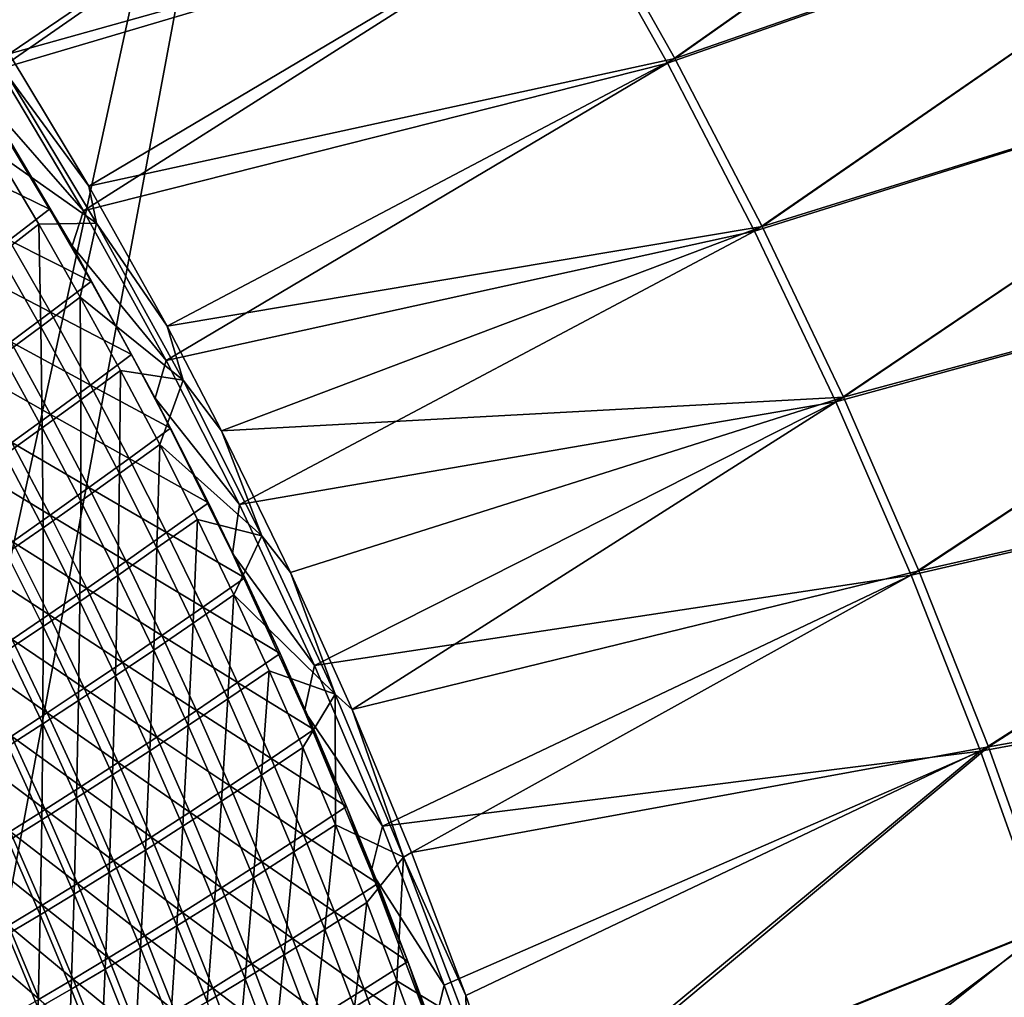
# Model space of a CAD drawing. Header units: metres. Extents: x 0 to 1400, y -1400 to 0.
# Tile 350 of 355: x 1256 to 1343, y -341 to -255. Entities that reach past the tile are written whole.
import ezdxf

# ---------------------------------------------------------------- set-up
doc = ezdxf.new("R2010")
doc.units = ezdxf.units.M

msp = doc.modelspace()

# ---------------------------------------------------------------- linework, layer by layer
at = {"layer": 'None'}
for points in [[(1313.268799, -258.743652), (1368.600464, -219.725891), (1305.071411, -244.210526)], [(1305.706421, -243.763443, -3), (1368.600464, -219.725693, -3), (1313.915161, -258.311951, -3)], [(1372.559448, -237.927948), (1368.600464, -219.725891), (1313.268799, -258.743652)], [(1368.600464, -219.725693, -3), (1372.559448, -237.927734, -3), (1313.915161, -258.311951, -3)], [(1245.369995, -245.697906, -29.54335), (1254.230103, -259.267792, -29.543425), (1296.36499, -229.976486)], [(1247.578247, -246.293869, -32.12851), (1296.988281, -229.514313, -3), (1255.138428, -257.906708, -32.128574)], [(1254.230103, -259.267792, -29.543425), (1305.071411, -244.210526), (1296.36499, -229.976486)], [(1296.988281, -229.514313, -3), (1305.706421, -243.763443, -3), (1255.138428, -257.906708, -32.128574)], [(1320.952881, -273.554596), (1372.559448, -237.927948), (1313.268799, -258.743652)], [(1313.915161, -258.311951, -3), (1372.559448, -237.927734, -3), (1321.610474, -273.138519, -3)], [(1376.164429, -256.2034), (1372.559448, -237.927948), (1320.952881, -273.554596)], [(1372.559448, -237.927734, -3), (1376.164429, -256.203186, -3), (1321.610474, -273.138519, -3)], [(1254.230103, -259.267792, -29.543425), (1261.716064, -271.749847, -29.543488), (1305.071411, -244.210526)], [(1255.138428, -257.906708, -32.128574), (1305.706421, -243.763443, -3), (1262.184326, -269.580231, -32.128632)], [(1261.716064, -271.749847, -29.543488), (1313.268799, -258.743652), (1305.071411, -244.210526)], [(1305.706421, -243.763443, -3), (1313.915161, -258.311951, -3), (1262.184326, -269.580231, -32.128632)], [(1328.121094, -288.62204), (1376.164429, -256.2034), (1320.952881, -273.554596)], [(1321.610474, -273.138519, -3), (1376.164429, -256.203186, -3), (1328.789307, -288.221924, -3)], [(1379.414063, -274.54538), (1376.164429, -256.2034), (1328.121094, -288.62204)], [(1376.164429, -256.203186, -3), (1379.414063, -274.545135, -3), (1328.789307, -288.221924, -3)], [(1255.138428, -257.906708, -32.128574), (1262.184326, -269.580231, -32.128632), (1254.999268, -259.780945, -32.845287)], [(1261.716064, -271.749847, -29.543488), (1269.01709, -284.976013, -29.54355), (1313.268799, -258.743652)], [(1262.184326, -269.580231, -32.128632), (1313.915161, -258.311951, -3), (1269.092407, -281.945984, -32.128689)], [(1269.01709, -284.976013, -29.54355), (1320.952881, -273.554596), (1313.268799, -258.743652)], [(1313.915161, -258.311951, -3), (1321.610474, -273.138519, -3), (1269.092407, -281.945984, -32.128689)], [(1261.716064, -271.749847, -29.543488), (1254.230103, -259.267792, -29.543425), (1252.891235, -261.708344, -30.944248)], [(1254.999268, -259.780945, -32.845287), (1262.865845, -272.860382, -32.845219), (1253.969482, -266.604218, -60.627647)], [(1254.999268, -259.780945, -32.845287), (1262.184326, -269.580231, -32.128632), (1262.865845, -272.860382, -32.845219)], [(1252.891235, -261.708344, -30.944248), (1254.92395, -265.283264, -32.35424), (1260.705933, -274.861633, -30.942139)], [(1260.705933, -274.861633, -30.942139), (1261.716064, -271.749847, -29.543488), (1252.891235, -261.708344, -30.944248)], [(1258.712036, -271.607025, -32.354084), (1254.92395, -265.283264, -32.35424), (1251.385498, -268.064911, -60.153053)], [(1254.92395, -265.283264, -32.35424), (1258.712036, -271.607025, -32.354084), (1260.705933, -274.861633, -30.942139)], [(1253.969482, -266.604218, -60.627647), (1262.865845, -272.860382, -32.845219), (1257.757935, -272.953796, -60.628231)], [(1254.299072, -275.602051, -88.443085), (1253.969482, -266.604218, -60.627647), (1257.757935, -272.953796, -60.628231)], [(1251.385498, -268.064911, -60.153053), (1255.144043, -274.359406, -60.153667), (1258.712036, -271.607025, -32.354084)], [(1262.184326, -269.580231, -32.128632), (1269.092407, -281.945984, -32.128689), (1262.865845, -272.860382, -32.845219)], [(1258.712036, -271.607025, -32.354084), (1255.144043, -274.359406, -60.153667), (1262.387451, -277.995605, -32.35392)], [(1260.705933, -274.861633, -30.942139), (1258.712036, -271.607025, -32.354084), (1262.387451, -277.995605, -32.35392)], [(1269.01709, -284.976013, -29.54355), (1261.716064, -271.749847, -29.543488), (1260.705933, -274.861633, -30.942139)], [(1262.865845, -272.860382, -32.845219), (1261.432373, -279.369904, -60.628849), (1257.757935, -272.953796, -60.628231)], [(1262.865845, -272.860382, -32.845219), (1270.508057, -286.695801, -32.8452), (1261.432373, -279.369904, -60.628849)], [(1262.865845, -272.860382, -32.845219), (1269.092407, -281.945984, -32.128689), (1270.508057, -286.695801, -32.8452)], [(1257.946045, -281.987244, -88.444565), (1254.299072, -275.602051, -88.443085), (1257.757935, -272.953796, -60.628231)], [(1257.757935, -272.953796, -60.628231), (1261.432373, -279.369904, -60.628849), (1257.946045, -281.987244, -88.444565)], [(1269.01709, -284.976013, -29.54355), (1275.474487, -297.687073, -29.543606), (1320.952881, -273.554596)], [(1269.092407, -281.945984, -32.128689), (1321.610474, -273.138519, -3), (1273.905762, -291.178467, -32.128731)], [(1321.610474, -273.138519, -3), (1328.789307, -288.221924, -3), (1273.905762, -291.178467, -32.128731)], [(1275.474487, -297.687073, -29.543606), (1328.121094, -288.62204), (1320.952881, -273.554596)], [(1258.789917, -280.718658, -60.154316), (1255.144043, -274.359406, -60.153667), (1251.682129, -277.005951, -87.981163)], [(1262.387451, -277.995605, -32.35392), (1255.144043, -274.359406, -60.153667), (1258.789917, -280.718658, -60.154316)], [(1334.771851, -303.924927), (1379.414063, -274.54538), (1328.121094, -288.62204)], [(1328.789307, -288.221924, -3), (1379.414063, -274.545135, -3), (1335.450562, -303.540985, -3)], [(1382.307129, -292.946991), (1379.414063, -274.54538), (1334.771851, -303.924927)], [(1379.414063, -274.545135, -3), (1382.307129, -292.946716, -3), (1335.450562, -303.540985, -3)], [(1268.027344, -288.297638, -30.940975), (1260.705933, -274.861633, -30.942139), (1265.949707, -284.446503, -32.353748)], [(1260.705933, -274.861633, -30.942139), (1262.387451, -277.995605, -32.35392), (1265.949707, -284.446503, -32.353748)], [(1268.027344, -288.297638, -30.940975), (1269.01709, -284.976013, -29.54355), (1260.705933, -274.861633, -30.942139)], [(1254.564087, -284.499451, -116.297417), (1254.299072, -275.602051, -88.443085), (1257.946045, -281.987244, -88.444565)], [(1258.789917, -280.718658, -60.154316), (1251.682129, -277.005951, -87.981163), (1255.300293, -283.334076, -87.98288)], [(1265.949707, -284.446503, -32.353748), (1262.387451, -277.995605, -32.35392), (1258.789917, -280.718658, -60.154316)], [(1261.432373, -279.369904, -60.628849), (1261.478638, -288.436493, -88.446129), (1257.946045, -281.987244, -88.444565)], [(1270.508057, -286.695801, -32.8452), (1264.992554, -285.85025, -60.629501), (1261.432373, -279.369904, -60.628849)], [(1261.432373, -279.369904, -60.628849), (1264.992554, -285.85025, -60.629501), (1261.478638, -288.436493, -88.446129)], [(1262.322754, -287.140106, -60.155003), (1258.789917, -280.718658, -60.154316), (1255.300293, -283.334076, -87.98288)], [(1265.949707, -284.446503, -32.353748), (1258.789917, -280.718658, -60.154316), (1262.322754, -287.140106, -60.155003)], [(1258.071167, -290.916046, -116.29966), (1254.564087, -284.499451, -116.297417), (1257.946045, -281.987244, -88.444565)], [(1257.946045, -281.987244, -88.444565), (1261.478638, -288.436493, -88.446129), (1258.071167, -290.916046, -116.29966)], [(1269.092407, -281.945984, -32.128689), (1273.905762, -291.178467, -32.128731), (1270.508057, -286.695801, -32.8452)], [(1258.805664, -289.724304, -87.984688), (1255.300293, -283.334076, -87.98288), (1251.915771, -285.845367, -115.848534)], [(1262.322754, -287.140106, -60.155003), (1255.300293, -283.334076, -87.98288), (1258.805664, -289.724304, -87.984688)], [(1254.768677, -293.291565, -144.185211), (1254.564087, -284.499451, -116.297417), (1258.071167, -290.916046, -116.29966)], [(1269.398438, -290.957184, -32.353573), (1265.949707, -284.446503, -32.353748), (1262.322754, -287.140106, -60.155003)], [(1268.027344, -288.297638, -30.940975), (1265.949707, -284.446503, -32.353748), (1269.398438, -290.957184, -32.353573)], [(1275.474487, -297.687073, -29.543606), (1269.01709, -284.976013, -29.54355), (1268.027344, -288.297638, -30.940975)], [(1251.915771, -285.845367, -115.848534), (1255.395386, -292.20282, -115.851189), (1258.805664, -289.724304, -87.984688)], [(1264.992554, -285.85025, -60.629501), (1264.896729, -294.947571, -88.447762), (1261.478638, -288.436493, -88.446129)], [(1264.992554, -285.85025, -60.629501), (1268.437866, -292.392487, -60.630188), (1264.896729, -294.947571, -88.447762)], [(1264.992554, -285.85025, -60.629501), (1270.508057, -286.695801, -32.8452), (1268.437866, -292.392487, -60.630188)], [(1270.508057, -286.695801, -32.8452), (1277.460815, -300.445709, -32.845211), (1268.437866, -292.392487, -60.630188)], [(1270.508057, -286.695801, -32.8452), (1273.905762, -291.178467, -32.128731), (1277.460815, -300.445709, -32.845211)], [(1265.741943, -293.621307, -60.155724), (1262.322754, -287.140106, -60.155003), (1258.805664, -289.724304, -87.984688)], [(1269.398438, -290.957184, -32.353573), (1262.322754, -287.140106, -60.155003), (1265.741943, -293.621307, -60.155724)], [(1261.478638, -288.436493, -88.446129), (1261.463867, -297.394257, -116.302017), (1258.071167, -290.916046, -116.29966)], [(1261.478638, -288.436493, -88.446129), (1264.896729, -294.947571, -88.447762), (1261.463867, -297.394257, -116.302017)], [(1274.863037, -301.990784, -30.940638), (1268.027344, -288.297638, -30.940975), (1272.733398, -297.525177, -32.353394)], [(1272.733398, -297.525177, -32.353394), (1268.027344, -288.297638, -30.940975), (1269.398438, -290.957184, -32.353573)], [(1274.863037, -301.990784, -30.940638), (1275.474487, -297.687073, -29.543606), (1268.027344, -288.297638, -30.940975)], [(1273.905762, -291.178467, -32.128731), (1328.789307, -288.221924, -3), (1279.98938, -303.683228, -32.128784)], [(1328.789307, -288.221924, -3), (1285.418091, -315.757507, -32.128834), (1279.98938, -303.683228, -32.128784)], [(1328.789307, -288.221924, -3), (1335.450562, -303.540985, -3), (1285.418091, -315.757507, -32.128834)], [(1275.474487, -297.687073, -29.543606), (1282.092529, -311.887848, -29.543665), (1328.121094, -288.62204)], [(1282.092529, -311.887848, -29.543665), (1334.771851, -303.924927), (1328.121094, -288.62204)], [(1258.805664, -289.724304, -87.984688), (1255.395386, -292.20282, -115.851189), (1262.19751, -296.174133, -87.986572)], [(1265.741943, -293.621307, -60.155724), (1258.805664, -289.724304, -87.984688), (1262.19751, -296.174133, -87.986572)], [(1258.137695, -299.735626, -144.188065), (1254.768677, -293.291565, -144.185211), (1258.071167, -290.916046, -116.29966)], [(1258.071167, -290.916046, -116.29966), (1261.463867, -297.394257, -116.302017), (1258.137695, -299.735626, -144.188065)], [(1272.733398, -297.525177, -32.353394), (1269.398438, -290.957184, -32.353573), (1265.741943, -293.621307, -60.155724)], [(1273.905762, -291.178467, -32.128731), (1279.98938, -303.683228, -32.128784), (1277.460815, -300.445709, -32.845211)], [(1258.761963, -298.61969, -115.853958), (1255.395386, -292.20282, -115.851189), (1252.090576, -294.578217, -143.750336)], [(1262.19751, -296.174133, -87.986572), (1255.395386, -292.20282, -115.851189), (1258.761963, -298.61969, -115.853958)], [(1264.896729, -294.947571, -88.447762), (1268.437866, -292.392487, -60.630188), (1268.200317, -301.518005, -88.449478)], [(1268.200317, -301.518005, -88.449478), (1268.437866, -292.392487, -60.630188), (1271.768555, -298.994232, -60.630905)], [(1268.437866, -292.392487, -60.630188), (1277.460815, -300.445709, -32.845211), (1271.768555, -298.994232, -60.630905)], [(1258.137695, -299.735626, -144.188065), (1254.916992, -301.97467, -172.098923), (1254.768677, -293.291565, -144.185211)], [(1269.047485, -300.159729, -60.156479), (1265.741943, -293.621307, -60.155724), (1262.19751, -296.174133, -87.986572)], [(1272.733398, -297.525177, -32.353394), (1265.741943, -293.621307, -60.155724), (1269.047485, -300.159729, -60.156479)], [(1340.905518, -319.442322), (1382.307129, -292.946991), (1334.771851, -303.924927)], [(1335.450562, -303.540985, -3), (1382.307129, -292.946716, -3), (1341.594238, -319.07486, -3)], [(1384.842529, -311.401276), (1382.307129, -292.946991), (1340.905518, -319.442322)], [(1382.307129, -292.946716, -3), (1384.842529, -311.40097, -3), (1341.594238, -319.07486, -3)], [(1252.090576, -294.578217, -143.750336), (1255.433472, -300.960907, -143.753723), (1258.761963, -298.61969, -115.853958)], [(1261.463867, -297.394257, -116.302017), (1264.896729, -294.947571, -88.447762), (1264.74231, -303.931702, -116.304474)], [(1264.74231, -303.931702, -116.304474), (1264.896729, -294.947571, -88.447762), (1268.200317, -301.518005, -88.449478)], [(1265.475952, -302.681061, -87.988548), (1262.19751, -296.174133, -87.986572), (1258.761963, -298.61969, -115.853958)], [(1269.047485, -300.159729, -60.156479), (1262.19751, -296.174133, -87.986572), (1265.475952, -302.681061, -87.988548)], [(1258.137695, -299.735626, -144.188065), (1261.463867, -297.394257, -116.302017), (1261.392822, -306.238739, -144.19104)], [(1261.392822, -306.238739, -144.19104), (1261.463867, -297.394257, -116.302017), (1264.74231, -303.931702, -116.304474)], [(1275.954468, -304.148041, -32.35321), (1272.733398, -297.525177, -32.353394), (1269.047485, -300.159729, -60.156479)], [(1275.954468, -304.148041, -32.35321), (1274.863037, -301.990784, -30.940638), (1272.733398, -297.525177, -32.353394)], [(1282.092529, -311.887848, -29.543665), (1275.474487, -297.687073, -29.543606), (1274.863037, -301.990784, -30.940638)], [(1255.433472, -300.960907, -143.753723), (1262.015259, -305.093536, -115.856857), (1258.761963, -298.61969, -115.853958)], [(1258.761963, -298.61969, -115.853958), (1262.015259, -305.093536, -115.856857), (1265.475952, -302.681061, -87.988548)], [(1254.916992, -301.97467, -172.098923), (1258.137695, -299.735626, -144.188065), (1258.150391, -308.442566, -172.10231)], [(1258.150391, -308.442566, -172.10231), (1258.137695, -299.735626, -144.188065), (1261.392822, -306.238739, -144.19104)], [(1268.200317, -301.518005, -88.449478), (1271.768555, -298.994232, -60.630905), (1271.389648, -308.145447, -88.451263)], [(1271.768555, -298.994232, -60.630905), (1274.984863, -305.653107, -60.631657), (1271.389648, -308.145447, -88.451263)], [(1271.768555, -298.994232, -60.630905), (1277.460815, -300.445709, -32.845211), (1274.984863, -305.653107, -60.631657)], [(1272.23938, -306.75293, -60.157265), (1269.047485, -300.159729, -60.156479), (1265.475952, -302.681061, -87.988548)], [(1275.954468, -304.148041, -32.35321), (1269.047485, -300.159729, -60.156479), (1272.23938, -306.75293, -60.157265)], [(1277.460815, -300.445709, -32.845211), (1283.915649, -314.420135, -32.845196), (1274.984863, -305.653107, -60.631657)], [(1277.460815, -300.445709, -32.845211), (1279.98938, -303.683228, -32.128784), (1283.915649, -314.420135, -32.845196)], [(1258.663452, -307.400391, -143.757233), (1255.433472, -300.960907, -143.753723), (1252.210815, -303.200378, -171.678253)], [(1262.015259, -305.093536, -115.856857), (1255.433472, -300.960907, -143.753723), (1258.663452, -307.400391, -143.757233)], [(1267.90686, -310.52597, -116.307037), (1264.74231, -303.931702, -116.304474), (1268.200317, -301.518005, -88.449478)], [(1268.200317, -301.518005, -88.449478), (1271.389648, -308.145447, -88.451263), (1267.90686, -310.52597, -116.307037)], [(1255.012695, -310.546814, -200.035034), (1254.916992, -301.97467, -172.098923), (1258.150391, -308.442566, -172.10231)], [(1281.220947, -315.918579, -30.941008), (1274.863037, -301.990784, -30.940638), (1279.061646, -310.823273, -32.353024)], [(1274.863037, -301.990784, -30.940638), (1275.954468, -304.148041, -32.35321), (1279.061646, -310.823273, -32.353024)], [(1281.220947, -315.918579, -30.941008), (1282.092529, -311.887848, -29.543665), (1274.863037, -301.990784, -30.940638)], [(1252.210815, -303.200378, -171.678253), (1255.418945, -309.604614, -171.682266), (1258.663452, -307.400391, -143.757233)], [(1262.015259, -305.093536, -115.856857), (1268.640747, -309.242676, -87.990593), (1265.475952, -302.681061, -87.988548)], [(1265.475952, -302.681061, -87.988548), (1268.640747, -309.242676, -87.990593), (1272.23938, -306.75293, -60.157265)], [(1261.392822, -306.238739, -144.19104), (1264.74231, -303.931702, -116.304474), (1264.534424, -312.798523, -144.194153)], [(1264.534424, -312.798523, -144.194153), (1264.74231, -303.931702, -116.304474), (1267.90686, -310.52597, -116.307037)], [(1279.061646, -310.823273, -32.353024), (1275.954468, -304.148041, -32.35321), (1272.23938, -306.75293, -60.157265)], [(1279.98938, -303.683228, -32.128784), (1285.418091, -315.757507, -32.128834), (1283.915649, -314.420135, -32.845196)], [(1282.092529, -311.887848, -29.543665), (1288.118042, -326.06366, -29.54372), (1334.771851, -303.924927)], [(1335.450562, -303.540985, -3), (1290.65625, -328.382294, -32.128883), (1285.418091, -315.757507, -32.128834)], [(1288.118042, -326.06366, -29.54372), (1340.905518, -319.442322), (1334.771851, -303.924927)], [(1335.450562, -303.540985, -3), (1341.594238, -319.07486, -3), (1290.65625, -328.382294, -32.128883)], [(1265.155273, -311.621887, -115.859856), (1262.015259, -305.093536, -115.856857), (1258.663452, -307.400391, -143.757233)], [(1268.640747, -309.242676, -87.990593), (1262.015259, -305.093536, -115.856857), (1265.155273, -311.621887, -115.859856)], [(1274.984863, -305.653107, -60.631657), (1274.465088, -314.827454, -88.453117), (1271.389648, -308.145447, -88.451263)], [(1274.984863, -305.653107, -60.631657), (1278.087036, -312.366669, -60.632439), (1274.465088, -314.827454, -88.453117)], [(1274.984863, -305.653107, -60.631657), (1283.915649, -314.420135, -32.845196), (1278.087036, -312.366669, -60.632439)], [(1261.270508, -314.96698, -172.10585), (1258.150391, -308.442566, -172.10231), (1261.392822, -306.238739, -144.19104)], [(1261.392822, -306.238739, -144.19104), (1264.534424, -312.798523, -144.194153), (1261.270508, -314.96698, -172.10585)], [(1268.640747, -309.242676, -87.990593), (1275.317383, -313.398407, -60.158081), (1272.23938, -306.75293, -60.157265)], [(1272.23938, -306.75293, -60.157265), (1275.317383, -313.398407, -60.158081), (1279.061646, -310.823273, -32.353024)], [(1255.418945, -309.604614, -171.682266), (1261.780518, -313.894196, -143.760895), (1258.663452, -307.400391, -143.757233)], [(1258.663452, -307.400391, -143.757233), (1261.780518, -313.894196, -143.760895), (1265.155273, -311.621887, -115.859856)], [(1255.012695, -310.546814, -200.035034), (1258.150391, -308.442566, -172.10231), (1258.112793, -317.035278, -200.03891)], [(1258.112793, -317.035278, -200.03891), (1258.150391, -308.442566, -172.10231), (1261.270508, -314.96698, -172.10585)], [(1271.389648, -308.145447, -88.451263), (1270.957642, -317.174683, -116.3097), (1267.90686, -310.52597, -116.307037)], [(1271.389648, -308.145447, -88.451263), (1274.465088, -314.827454, -88.453117), (1270.957642, -317.174683, -116.3097)], [(1271.692017, -315.856415, -87.992714), (1268.640747, -309.242676, -87.990593), (1265.155273, -311.621887, -115.859856)], [(1275.317383, -313.398407, -60.158081), (1268.640747, -309.242676, -87.990593), (1271.692017, -315.856415, -87.992714)], [(1258.514526, -316.063019, -171.686432), (1255.418945, -309.604614, -171.682266), (1252.279663, -311.709625, -199.628159)], [(1261.780518, -313.894196, -143.760895), (1255.418945, -309.604614, -171.682266), (1258.514526, -316.063019, -171.686432)], [(1255.012695, -310.546814, -200.035034), (1258.112793, -317.035278, -200.03891), (1255.058594, -319.007568, -227.990967)], [(1267.562622, -319.412628, -144.197372), (1264.534424, -312.798523, -144.194153), (1267.90686, -310.52597, -116.307037)], [(1267.90686, -310.52597, -116.307037), (1270.957642, -317.174683, -116.3097), (1267.562622, -319.412628, -144.197372)], [(1275.317383, -313.398407, -60.158081), (1282.054932, -317.548431, -32.352833), (1279.061646, -310.823273, -32.353024)], [(1279.061646, -310.823273, -32.353024), (1282.054932, -317.548431, -32.352833), (1281.220947, -315.918579, -30.941008)], [(1252.279663, -311.709625, -199.628159), (1255.355103, -318.13208, -199.632721), (1258.514526, -316.063019, -171.686432)], [(1261.780518, -313.894196, -143.760895), (1268.181885, -318.20224, -115.862968), (1265.155273, -311.621887, -115.859856)], [(1265.155273, -311.621887, -115.859856), (1268.181885, -318.20224, -115.862968), (1271.692017, -315.856415, -87.992714)], [(1288.118042, -326.06366, -29.54372), (1282.092529, -311.887848, -29.543665), (1281.220947, -315.918579, -30.941008)], [(1346.523438, -335.15387), (1384.842529, -311.401276), (1340.905518, -319.442322)], [(1341.594238, -319.07486, -3), (1384.842529, -311.40097, -3), (1347.221802, -334.803131, -3)], [(1264.534424, -312.798523, -144.194153), (1264.27771, -321.545502, -172.109528), (1261.270508, -314.96698, -172.10585)], [(1264.27771, -321.545502, -172.109528), (1264.534424, -312.798523, -144.194153), (1267.562622, -319.412628, -144.197372)], [(1278.087036, -312.366669, -60.632439), (1277.426758, -321.561615, -88.45504), (1274.465088, -314.827454, -88.453117)], [(1278.087036, -312.366669, -60.632439), (1281.075439, -319.132568, -60.633251), (1277.426758, -321.561615, -88.45504)], [(1283.915649, -314.420135, -32.845196), (1281.075439, -319.132568, -60.633251), (1278.087036, -312.366669, -60.632439)], [(1278.281494, -320.093719, -60.158924), (1275.317383, -313.398407, -60.158081), (1271.692017, -315.856415, -87.992714)], [(1282.054932, -317.548431, -32.352833), (1275.317383, -313.398407, -60.158081), (1278.281494, -320.093719, -60.158924)], [(1264.784424, -320.43988, -143.764664), (1261.780518, -313.894196, -143.760895), (1258.514526, -316.063019, -171.686432)], [(1268.181885, -318.20224, -115.862968), (1261.780518, -313.894196, -143.760895), (1264.784424, -320.43988, -143.764664)], [(1281.075439, -319.132568, -60.633251), (1283.915649, -314.420135, -32.845196), (1283.950073, -325.948334, -60.63409)], [(1283.915649, -314.420135, -32.845196), (1285.418091, -315.757507, -32.128834), (1289.953857, -328.797363, -32.845184)], [(1283.915649, -314.420135, -32.845196), (1289.953857, -328.797363, -32.845184), (1283.950073, -325.948334, -60.63409)], [(1261.100342, -323.577759, -200.042923), (1258.112793, -317.035278, -200.03891), (1261.270508, -314.96698, -172.10585)], [(1261.270508, -314.96698, -172.10585), (1264.27771, -321.545502, -172.109528), (1261.100342, -323.577759, -200.042923)], [(1274.465088, -314.827454, -88.453117), (1273.89502, -323.875458, -116.312462), (1270.957642, -317.174683, -116.3097)], [(1274.465088, -314.827454, -88.453117), (1277.426758, -321.561615, -88.45504), (1273.89502, -323.875458, -116.312462)], [(1255.355103, -318.13208, -199.632721), (1261.497437, -322.573151, -171.690735), (1258.514526, -316.063019, -171.686432)], [(1258.514526, -316.063019, -171.686432), (1261.497437, -322.573151, -171.690735), (1264.784424, -320.43988, -143.764664)], [(1268.181885, -318.20224, -115.862968), (1274.629639, -322.519928, -87.994896), (1271.692017, -315.856415, -87.992714)], [(1271.692017, -315.856415, -87.992714), (1274.629639, -322.519928, -87.994896), (1278.281494, -320.093719, -60.158924)], [(1282.054932, -317.548431, -32.352833), (1284.93457, -324.321198, -32.352642), (1281.220947, -315.918579, -30.941008)], [(1281.220947, -315.918579, -30.941008), (1284.93457, -324.321198, -32.352642), (1287.108276, -330.060089, -30.941967)], [(1287.108276, -330.060089, -30.941967), (1288.118042, -326.06366, -29.54372), (1281.220947, -315.918579, -30.941008)], [(1285.418091, -315.757507, -32.128834), (1290.65625, -328.382294, -32.128883), (1289.953857, -328.797363, -32.845184)], [(1258.112793, -317.035278, -200.03891), (1258.027466, -325.513794, -227.995209), (1255.058594, -319.007568, -227.990967)], [(1258.027466, -325.513794, -227.995209), (1258.112793, -317.035278, -200.03891), (1261.100342, -323.577759, -200.042923)], [(1270.957642, -317.174683, -116.3097), (1270.477661, -326.078583, -144.200714), (1267.562622, -319.412628, -144.197372)], [(1270.957642, -317.174683, -116.3097), (1273.89502, -323.875458, -116.312462), (1270.477661, -326.078583, -144.200714)], [(1284.93457, -324.321198, -32.352642), (1282.054932, -317.548431, -32.352833), (1278.281494, -320.093719, -60.158924)], [(1258.318237, -324.60614, -199.637436), (1255.355103, -318.13208, -199.632721), (1252.299316, -320.105377, -227.597473)], [(1261.497437, -322.573151, -171.690735), (1255.355103, -318.13208, -199.632721), (1258.318237, -324.60614, -199.637436)], [(1271.095215, -324.832214, -115.866173), (1268.181885, -318.20224, -115.862968), (1264.784424, -320.43988, -143.764664)], [(1274.629639, -322.519928, -87.994896), (1268.181885, -318.20224, -115.862968), (1271.095215, -324.832214, -115.866173)], [(1255.058594, -319.007568, -227.990967), (1258.027466, -325.513794, -227.995209), (1255.056274, -327.358063, -255.964005)], [(1267.172119, -328.175781, -172.113327), (1264.27771, -321.545502, -172.109528), (1267.562622, -319.412628, -144.197372)], [(1267.562622, -319.412628, -144.197372), (1270.477661, -326.078583, -144.200714), (1267.172119, -328.175781, -172.113327)], [(1281.075439, -319.132568, -60.633251), (1280.275024, -328.345581, -88.457024), (1277.426758, -321.561615, -88.45504)], [(1281.075439, -319.132568, -60.633251), (1283.950073, -325.948334, -60.63409), (1280.275024, -328.345581, -88.457024)], [(1288.118042, -326.06366, -29.54372), (1293.556152, -340.114166, -29.543776), (1340.905518, -319.442322)], [(1341.594238, -319.07486, -3), (1295.472412, -341.007324, -32.128929), (1290.65625, -328.382294, -32.128883)], [(1293.556152, -340.114166, -29.543776), (1298.592163, -354.457642, -29.543829), (1340.905518, -319.442322)], [(1295.472412, -341.007324, -32.128929), (1341.594238, -319.07486, -3), (1299.96228, -353.852631, -32.128979)], [(1340.905518, -319.442322), (1298.592163, -354.457642, -29.543829), (1346.523438, -335.15387)], [(1341.594238, -319.07486, -3), (1347.221802, -334.803131, -3), (1299.96228, -353.852631, -32.128979)], [(1258.318237, -324.60614, -199.637436), (1252.299316, -320.105377, -227.597473), (1255.243896, -326.543182, -227.602417)], [(1261.497437, -322.573151, -171.690735), (1267.675415, -327.035065, -143.76857), (1264.784424, -320.43988, -143.764664)], [(1264.784424, -320.43988, -143.764664), (1267.675415, -327.035065, -143.76857), (1271.095215, -324.832214, -115.866173)], [(1274.629639, -322.519928, -87.994896), (1281.13208, -326.836517, -60.159798), (1278.281494, -320.093719, -60.158924)], [(1278.281494, -320.093719, -60.158924), (1281.13208, -326.836517, -60.159798), (1284.93457, -324.321198, -32.352642)], [(1264.27771, -321.545502, -172.109528), (1263.975464, -330.171814, -200.047089), (1261.100342, -323.577759, -200.042923)], [(1263.975464, -330.171814, -200.047089), (1264.27771, -321.545502, -172.109528), (1267.172119, -328.175781, -172.113327)], [(1277.426758, -321.561615, -88.45504), (1276.719238, -330.625824, -116.315315), (1273.89502, -323.875458, -116.312462)], [(1277.426758, -321.561615, -88.45504), (1280.275024, -328.345581, -88.457024), (1276.719238, -330.625824, -116.315315)], [(1264.367798, -329.132599, -171.69519), (1261.497437, -322.573151, -171.690735), (1258.318237, -324.60614, -199.637436)], [(1267.675415, -327.035065, -143.76857), (1261.497437, -322.573151, -171.690735), (1264.367798, -329.132599, -171.69519)], [(1277.453857, -329.230774, -87.997147), (1274.629639, -322.519928, -87.994896), (1271.095215, -324.832214, -115.866173)], [(1281.13208, -326.836517, -60.159798), (1274.629639, -322.519928, -87.994896), (1277.453857, -329.230774, -87.997147)], [(1260.884521, -332.071533, -227.999619), (1258.027466, -325.513794, -227.995209), (1261.100342, -323.577759, -200.042923)], [(1261.100342, -323.577759, -200.042923), (1263.975464, -330.171814, -200.047089), (1260.884521, -332.071533, -227.999619)], [(1273.89502, -323.875458, -116.312462), (1273.279907, -332.794067, -144.204163), (1270.477661, -326.078583, -144.200714)], [(1273.89502, -323.875458, -116.312462), (1276.719238, -330.625824, -116.315315), (1273.279907, -332.794067, -144.204163)], [(1261.169312, -331.129395, -199.642303), (1258.318237, -324.60614, -199.637436), (1255.243896, -326.543182, -227.602417)], [(1264.367798, -329.132599, -171.69519), (1258.318237, -324.60614, -199.637436), (1261.169312, -331.129395, -199.642303)], [(1267.675415, -327.035065, -143.76857), (1273.895264, -331.50943, -115.869476), (1271.095215, -324.832214, -115.866173)], [(1271.095215, -324.832214, -115.866173), (1273.895264, -331.50943, -115.869476), (1277.453857, -329.230774, -87.997147)], [(1281.13208, -326.836517, -60.159798), (1287.700684, -331.13916, -32.352448), (1284.93457, -324.321198, -32.352642)], [(1284.93457, -324.321198, -32.352642), (1287.700684, -331.13916, -32.352448), (1287.108276, -330.060089, -30.941967)], [(1258.027466, -325.513794, -227.995209), (1257.895996, -333.8797, -255.968506), (1255.056274, -327.358063, -255.964005)], [(1257.895996, -333.8797, -255.968506), (1258.027466, -325.513794, -227.995209), (1260.884521, -332.071533, -227.999619)], [(1258.07666, -333.030121, -227.607529), (1255.243896, -326.543182, -227.602417), (1252.27124, -328.388611, -255.583069)], [(1261.169312, -331.129395, -199.642303), (1255.243896, -326.543182, -227.602417), (1258.07666, -333.030121, -227.607529)], [(1270.477661, -326.078583, -144.200714), (1269.954102, -334.855438, -172.117264), (1267.172119, -328.175781, -172.113327)], [(1270.477661, -326.078583, -144.200714), (1273.279907, -332.794067, -144.204163), (1269.954102, -334.855438, -172.117264)], [(1283.950073, -325.948334, -60.63409), (1283.010132, -335.17691, -88.459076), (1280.275024, -328.345581, -88.457024)], [(1283.950073, -325.948334, -60.63409), (1286.711426, -332.811615, -60.63496), (1283.010132, -335.17691, -88.459076)], [(1283.950073, -325.948334, -60.63409), (1289.953857, -328.797363, -32.845184), (1286.711426, -332.811615, -60.63496)], [(1293.556152, -340.114166, -29.543776), (1288.118042, -326.06366, -29.54372), (1287.108276, -330.060089, -30.941967)], [(1255.056274, -327.358063, -255.964005), (1257.895996, -333.8797, -255.968506), (1255.006714, -335.601196, -283.95108)], [(1270.453491, -333.677338, -143.772583), (1267.675415, -327.035065, -143.76857), (1264.367798, -329.132599, -171.69519)], [(1270.453491, -333.677338, -143.772583), (1273.895264, -331.50943, -115.869476), (1267.675415, -327.035065, -143.76857)], [(1283.869385, -333.624481, -60.160698), (1281.13208, -326.836517, -60.159798), (1277.453857, -329.230774, -87.997147)], [(1281.13208, -326.836517, -60.159798), (1283.869385, -333.624481, -60.160698), (1287.700684, -331.13916, -32.352448)], [(1258.07666, -333.030121, -227.607529), (1252.27124, -328.388611, -255.583069), (1255.08667, -334.839447, -255.588242)], [(1266.738525, -336.815155, -200.051392), (1263.975464, -330.171814, -200.047089), (1267.172119, -328.175781, -172.113327)], [(1267.172119, -328.175781, -172.113327), (1269.954102, -334.855438, -172.117264), (1266.738525, -336.815155, -200.051392)], [(1280.275024, -328.345581, -88.457024), (1279.430542, -337.423462, -116.318253), (1276.719238, -330.625824, -116.315315)], [(1280.275024, -328.345581, -88.457024), (1283.010132, -335.17691, -88.459076), (1279.430542, -337.423462, -116.318253)], [(1289.953857, -328.797363, -32.845184), (1290.65625, -328.382294, -32.128883), (1295.472412, -341.007324, -32.128929)], [(1267.12561, -335.739044, -171.699768), (1264.367798, -329.132599, -171.69519), (1261.169312, -331.129395, -199.642303)], [(1270.453491, -333.677338, -143.772583), (1264.367798, -329.132599, -171.69519), (1267.12561, -335.739044, -171.699768)], [(1273.895264, -331.50943, -115.869476), (1280.164795, -335.986633, -87.999466), (1277.453857, -329.230774, -87.997147)], [(1277.453857, -329.230774, -87.997147), (1280.164795, -335.986633, -87.999466), (1283.869385, -333.624481, -60.160698)], [(1289.953857, -328.797363, -32.845184), (1289.359741, -339.720001, -60.63586), (1286.711426, -332.811615, -60.63496)], [(1289.953857, -328.797363, -32.845184), (1295.522461, -343.467133, -32.84523), (1289.359741, -339.720001, -60.63586)], [(1289.953857, -328.797363, -32.845184), (1295.472412, -341.007324, -32.128929), (1295.522461, -343.467133, -32.84523)], [(1263.975464, -330.171814, -200.047089), (1263.629883, -338.678406, -228.004166), (1260.884521, -332.071533, -227.999619)], [(1263.629883, -338.678406, -228.004166), (1263.975464, -330.171814, -200.047089), (1266.738525, -336.815155, -200.051392)], [(1290.353516, -338.000061, -32.352253), (1292.53064, -344.395142, -30.943403), (1287.108276, -330.060089, -30.941967)], [(1287.108276, -330.060089, -30.941967), (1287.700684, -331.13916, -32.352448), (1290.353516, -338.000061, -32.352253)], [(1292.53064, -344.395142, -30.943403), (1293.556152, -340.114166, -29.543776), (1287.108276, -330.060089, -30.941967)], [(1263.908203, -337.699524, -199.647308), (1261.169312, -331.129395, -199.642303), (1258.07666, -333.030121, -227.607529)], [(1263.908203, -337.699524, -199.647308), (1267.12561, -335.739044, -171.699768), (1261.169312, -331.129395, -199.642303)], [(1276.719238, -330.625824, -116.315315), (1275.969482, -339.556671, -144.207733), (1273.279907, -332.794067, -144.204163)], [(1276.719238, -330.625824, -116.315315), (1279.430542, -337.423462, -116.318253), (1275.969482, -339.556671, -144.207733)], [(1276.58252, -338.231567, -115.872864), (1273.895264, -331.50943, -115.869476), (1270.453491, -333.677338, -143.772583)], [(1273.895264, -331.50943, -115.869476), (1276.58252, -338.231567, -115.872864), (1280.164795, -335.986633, -87.999466)], [(1287.700684, -331.13916, -32.352448), (1283.869385, -333.624481, -60.160698), (1290.353516, -338.000061, -32.352253)], [(1260.624512, -340.450439, -255.97316), (1257.895996, -333.8797, -255.968506), (1260.884521, -332.071533, -227.999619)], [(1260.884521, -332.071533, -227.999619), (1263.629883, -338.678406, -228.004166), (1260.624512, -340.450439, -255.97316)], [(1273.279907, -332.794067, -144.204163), (1272.623779, -341.582123, -172.121323), (1269.954102, -334.855438, -172.117264)], [(1273.279907, -332.794067, -144.204163), (1275.969482, -339.556671, -144.207733), (1272.623779, -341.582123, -172.121323)], [(1286.711426, -332.811615, -60.63496), (1285.632324, -342.053192, -88.461182), (1283.010132, -335.17691, -88.459076)], [(1286.711426, -332.811615, -60.63496), (1289.359741, -339.720001, -60.63586), (1285.632324, -342.053192, -88.461182)], [(1260.797852, -339.563812, -227.612778), (1258.07666, -333.030121, -227.607529), (1255.08667, -334.839447, -255.588242)], [(1263.908203, -337.699524, -199.647308), (1258.07666, -333.030121, -227.607529), (1260.797852, -339.563812, -227.612778)], [(1273.119019, -340.36441, -143.776718), (1270.453491, -333.677338, -143.772583), (1267.12561, -335.739044, -171.699768)], [(1273.119019, -340.36441, -143.776718), (1276.58252, -338.231567, -115.872864), (1270.453491, -333.677338, -143.772583)], [(1283.869385, -333.624481, -60.160698), (1280.164795, -335.986633, -87.999466), (1286.49353, -340.4552, -60.161621)], [(1290.353516, -338.000061, -32.352253), (1283.869385, -333.624481, -60.160698), (1286.49353, -340.4552, -60.161621)], [(1257.895996, -333.8797, -255.968506), (1257.718872, -342.136414, -283.955688), (1255.006714, -335.601196, -283.95108)], [(1257.718872, -342.136414, -283.955688), (1257.895996, -333.8797, -255.968506), (1260.624512, -340.450439, -255.97316)], [(1257.790894, -341.337036, -255.593552), (1255.08667, -334.839447, -255.588242), (1252.196045, -336.562103, -283.581665)], [(1257.790894, -341.337036, -255.593552), (1260.797852, -339.563812, -227.612778), (1255.08667, -334.839447, -255.588242)], [(1269.954102, -334.855438, -172.117264), (1269.389771, -343.505402, -200.055832), (1266.738525, -336.815155, -200.051392)], [(1269.954102, -334.855438, -172.117264), (1272.623779, -341.582123, -172.121323), (1269.389771, -343.505402, -200.055832)], [(1283.010132, -335.17691, -88.459076), (1282.029175, -344.2659, -116.321274), (1279.430542, -337.423462, -116.318253)], [(1283.010132, -335.17691, -88.459076), (1285.632324, -342.053192, -88.461182), (1282.029175, -344.2659, -116.321274)], [(1298.592163, -354.457642, -29.543829), (1303.371338, -369.592438, -29.543886), (1346.523438, -335.15387)], [(1299.96228, -353.852631, -32.128979), (1347.221802, -334.803131, -3), (1304.176025, -367.089111, -32.129028)], [(1346.523438, -335.15387), (1303.371338, -369.592438, -29.543886), (1351.628052, -351.039612)], [(1347.221802, -334.803131, -3), (1352.335571, -350.705872, -3), (1304.176025, -367.089111, -32.129028)], [(1255.006714, -335.601196, -283.95108), (1257.718872, -342.136414, -283.955688), (1254.909424, -343.741699, -311.947876)], [(1269.77124, -342.390198, -171.704468), (1267.12561, -335.739044, -171.699768), (1263.908203, -337.699524, -199.647308)], [(1267.12561, -335.739044, -171.699768), (1269.77124, -342.390198, -171.704468), (1273.119019, -340.36441, -143.776718)], [(1280.164795, -335.986633, -87.999466), (1276.58252, -338.231567, -115.872864), (1282.762939, -342.785187, -88.001831)], [(1286.49353, -340.4552, -60.161621), (1280.164795, -335.986633, -87.999466), (1282.762939, -342.785187, -88.001831)], [(1257.790894, -341.337036, -255.593552), (1252.196045, -336.562103, -283.581665), (1254.883911, -343.0242, -283.586884)], [(1266.263794, -345.332123, -228.00885), (1263.629883, -338.678406, -228.004166), (1266.738525, -336.815155, -200.051392)], [(1266.738525, -336.815155, -200.051392), (1269.389771, -343.505402, -200.055832), (1266.263794, -345.332123, -228.00885)], [(1266.5354, -344.31427, -199.652451), (1263.908203, -337.699524, -199.647308), (1260.797852, -339.563812, -227.612778)], [(1266.5354, -344.31427, -199.652451), (1269.77124, -342.390198, -171.704468), (1263.908203, -337.699524, -199.647308)], [(1279.430542, -337.423462, -116.318253), (1278.546631, -346.363983, -144.211395), (1275.969482, -339.556671, -144.207733)], [(1279.430542, -337.423462, -116.318253), (1282.029175, -344.2659, -116.321274), (1278.546631, -346.363983, -144.211395)], [(1286.49353, -340.4552, -60.161621), (1292.893433, -344.90152, -32.352058), (1290.353516, -338.000061, -32.352253)], [(1292.893433, -344.90152, -32.352058), (1292.53064, -344.395142, -30.943403), (1290.353516, -338.000061, -32.352253)], [(1263.629883, -338.678406, -228.004166), (1263.241943, -347.067932, -255.977951), (1260.624512, -340.450439, -255.97316)], [(1263.241943, -347.067932, -255.977951), (1263.629883, -338.678406, -228.004166), (1266.263794, -345.332123, -228.00885)], [(1276.58252, -338.231567, -115.872864), (1273.119019, -340.36441, -143.776718), (1279.157227, -344.996246, -115.876335)], [(1282.762939, -342.785187, -88.001831), (1276.58252, -338.231567, -115.872864), (1279.157227, -344.996246, -115.876335)], [(1263.407715, -346.142059, -227.618179), (1260.797852, -339.563812, -227.612778), (1257.790894, -341.337036, -255.593552)], [(1260.797852, -339.563812, -227.612778), (1263.407715, -346.142059, -227.618179), (1266.5354, -344.31427, -199.652451)], [(1275.969482, -339.556671, -144.207733), (1275.181396, -348.353394, -172.125488), (1272.623779, -341.582123, -172.121323)], [(1275.969482, -339.556671, -144.207733), (1278.546631, -346.363983, -144.211395), (1275.181396, -348.353394, -172.125488)], [(1289.359741, -339.720001, -60.63586), (1288.141846, -348.972015, -88.463348), (1285.632324, -342.053192, -88.461182)], [(1289.359741, -339.720001, -60.63586), (1291.895142, -346.671021, -60.636784), (1288.141846, -348.972015, -88.463348)], [(1295.522461, -343.467133, -32.84523), (1291.895142, -346.671021, -60.636784), (1289.359741, -339.720001, -60.63586)], [(1260.320435, -348.718384, -283.960419), (1257.718872, -342.136414, -283.955688), (1260.624512, -340.450439, -255.97316)], [(1260.624512, -340.450439, -255.97316), (1263.241943, -347.067932, -255.977951), (1260.320435, -348.718384, -283.960419)], [(1273.119019, -340.36441, -143.776718), (1269.77124, -342.390198, -171.704468), (1275.672363, -347.093933, -143.78093)], [(1279.157227, -344.996246, -115.876335), (1273.119019, -340.36441, -143.776718), (1275.672363, -347.093933, -143.78093)], [(1282.762939, -342.785187, -88.001831), (1289.005005, -347.326385, -60.162571), (1286.49353, -340.4552, -60.161621)], [(1289.005005, -347.326385, -60.162571), (1292.893433, -344.90152, -32.352058), (1286.49353, -340.4552, -60.161621)], [(1298.592163, -354.457642, -29.543829), (1293.556152, -340.114166, -29.543776), (1292.53064, -344.395142, -30.943403)], [(1295.472412, -341.007324, -32.128929), (1299.96228, -353.852631, -32.128979), (1295.522461, -343.467133, -32.84523)]]:
    msp.add_3dface(points, dxfattribs=at)
at = {"layer": 'None0'}
for points in [[(1150.81958, -781.702271, -521.977783), (1294.119019, -124.129761, -521.977783), (1274.459961, -120.453018, -521.977783)], [(1274.459961, -120.453018, -521.977783), (1274.459961, -120.453018, -541.977783), (1150.81958, -781.702271, -521.977783)], [(1274.459961, -120.453018, -541.977783), (1150.81958, -781.702271, -541.977783), (1150.81958, -781.702271, -521.977783)], [(1294.119019, -124.129761, -541.977783), (1150.81958, -781.702271, -541.977783), (1274.459961, -120.453018, -541.977783)], [(1170.478882, -785.378174, -521.977783), (1294.119019, -124.129761, -521.977783), (1150.81958, -781.702271, -521.977783)], [(1294.119019, -124.129761, -541.977783), (1170.478882, -785.378174, -541.977783), (1150.81958, -781.702271, -541.977783)], [(1170.478882, -785.378174, -521.977783), (1170.478882, -785.378174, -541.977783), (1294.119019, -124.129761, -521.977783)], [(1170.478882, -785.378174, -541.977783), (1294.119019, -124.129761, -541.977783), (1294.119019, -124.129761, -521.977783)]]:
    msp.add_3dface(points, dxfattribs=at)

doc.saveas('drawing.dxf')
